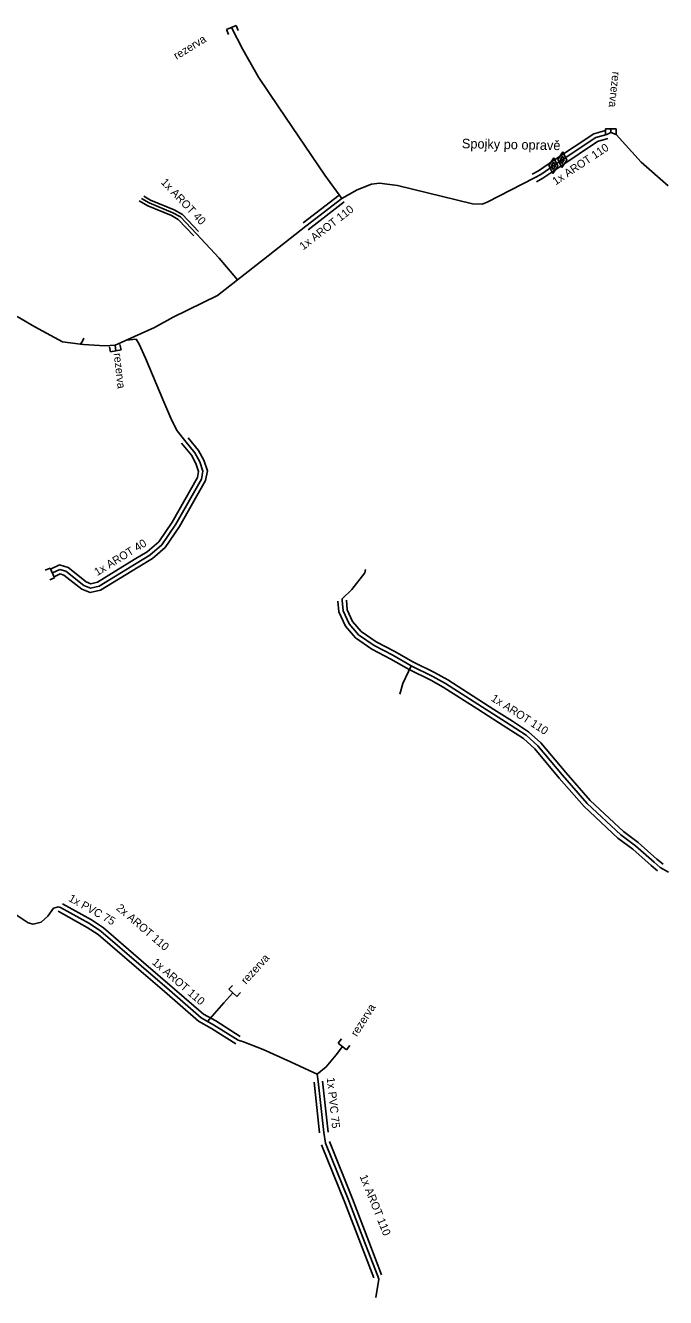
# Model space of a CAD drawing. Extents: x -651943 to -618711, y -1138561 to -1100552.
# Drawn here: x -651279.3 to -651219.3, y -1113421.3 to -1113302.1 of the extents above; entities that cross this region are included whole.
import ezdxf

# ---------------------------------------------------------------- set-up
doc = ezdxf.new("R2010")
doc.units = 0
doc.layers.add('KT trasa', color=7, linetype='Continuous')
doc.layers.add('KT zařízení', color=7, linetype='Continuous')

# ---------------------------------------------------------------- blocks, each defined once
blk = doc.blocks.new('TVREZ')
at = {"layer": 'KT zařízení'}
for p, q in [((-0.05, 0.05), (0, 0.05)), ((0, -0.05), (0, 0.05)), ((-0.05, -0.05), (0, -0.05))]:
    blk.add_line(p, q, dxfattribs=at)
blk = doc.blocks.new('TVSPO_1')
at = {"layer": 'KT zařízení'}
for p, q in [((-0.074, 0.002), (0, 0.044)), ((-0.001, -0.041), (-0.074, 0.002)), ((-0.035, 0), (0, 0.02)), ((0.073, 0.001), (-0.001, -0.041)), ((0, 0.044), (0.073, 0.001)), ((0, 0.02), (0.035, 0)), ((0.035, 0), (0, -0.02)), ((0, -0.02), (-0.035, 0))]:
    blk.add_line(p, q, dxfattribs=at)

msp = doc.modelspace()

# ---------------------------------------------------------------- linework, layer by layer
at = {"layer": 'KT trasa'}
for p, q in [((-651258.94, -1113304.38), (-651260.03, -1113302.31)), ((-651257.47, -1113306.97), (-651258.94, -1113304.38)), ((-651255.61, -1113309.73), (-651257.47, -1113306.97)), ((-651251.28, -1113316.16), (-651255.61, -1113309.73)), ((-651224.46, -1113312.16), (-651224.83, -1113312.33)), ((-651224.46, -1113312.16), (-651224.46, -1113311.8)), ((-651223.97, -1113312.32), (-651224.46, -1113312.16)), ((-651225.88, -1113312.63), (-651229.48, -1113315.03)), ((-651224.83, -1113312.33), (-651225.88, -1113312.63)), ((-651221.6, -1113314.92), (-651223.97, -1113312.32)), ((-651229.48, -1113315.03), (-651231.02, -1113316.09)), ((-651219.09, -1113317.13), (-651221.6, -1113314.92)), ((-651249.67, -1113318.33), (-651251.28, -1113316.16)), ((-651246.13, -1113316.89), (-651246.88, -1113316.99)), ((-651244.46, -1113317.1), (-651246.13, -1113316.89)), ((-651231.62, -1113316.41), (-651236.06, -1113318.67)), ((-651231.02, -1113316.09), (-651231.62, -1113316.41)), ((-651248.25, -1113317.51), (-651249.67, -1113318.33)), ((-651246.88, -1113316.99), (-651248.25, -1113317.51)), ((-651237.42, -1113318.83), (-651244.46, -1113317.1)), ((-651267.72, -1113318.75), (-651268.44, -1113318.33)), ((-651265.51, -1113319.66), (-651267.72, -1113318.75)), ((-651249.67, -1113318.33), (-651253.05, -1113320.94)), ((-651236.52, -1113318.86), (-651237.42, -1113318.83)), ((-651236.06, -1113318.67), (-651236.52, -1113318.86)), ((-651264.8, -1113320.06), (-651265.51, -1113319.66)), ((-651263.31, -1113321.64), (-651264.8, -1113320.06)), ((-651261.18, -1113323.92), (-651263.31, -1113321.64)), ((-651253.05, -1113320.94), (-651257.02, -1113324.06)), ((-651259.44, -1113325.95), (-651261.18, -1113323.92)), ((-651257.02, -1113324.06), (-651259.44, -1113325.95)), ((-651259.44, -1113325.95), (-651261.33, -1113327.43)), ((-651261.33, -1113327.43), (-651265.48, -1113329.45)), ((-651278.44, -1113330.37), (-651280.12, -1113329.38)), ((-651265.48, -1113329.45), (-651267.23, -1113330.42)), ((-651275.85, -1113331.78), (-651278.44, -1113330.37)), ((-651267.23, -1113330.42), (-651270.35, -1113331.83)), ((-651274.16, -1113331.99), (-651275.85, -1113331.78)), ((-651273.99, -1113331.69), (-651274.16, -1113331.99)), ((-651274.16, -1113331.99), (-651273.9, -1113332.01)), ((-651273.99, -1113331.69), (-651273.87, -1113331.42)), ((-651271.9, -1113332.15), (-651273.9, -1113332.01)), ((-651270.91, -1113332.09), (-651271.9, -1113332.15)), ((-651270.35, -1113331.83), (-651270.91, -1113332.09)), ((-651270.91, -1113332.09), (-651270.85, -1113332.61)), ((-651269.87, -1113331.61), (-651268.96, -1113331.52)), ((-651268.96, -1113331.52), (-651268.68, -1113331.97)), ((-651268.68, -1113331.97), (-651268.09, -1113333.29)), ((-651268.09, -1113333.29), (-651266.37, -1113337.39)), ((-651266.37, -1113337.39), (-651265.61, -1113339.15)), ((-651265.61, -1113339.15), (-651265.11, -1113340.1)), ((-651265.11, -1113340.1), (-651264.4, -1113341.02)), ((-651264.4, -1113341.02), (-651263.45, -1113342.17)), ((-651263.45, -1113342.17), (-651262.98, -1113343.01)), ((-651262.98, -1113343.01), (-651262.69, -1113343.89)), ((-651262.69, -1113343.89), (-651262.82, -1113344.63)), ((-651262.82, -1113344.63), (-651265.23, -1113348.86)), ((-651265.23, -1113348.86), (-651266.54, -1113350.78)), ((-651266.54, -1113350.78), (-651267.67, -1113351.76)), ((-651268.95, -1113352.53), (-651272.43, -1113354.67)), ((-651267.67, -1113351.76), (-651268.95, -1113352.53)), ((-651276.1, -1113353.09), (-651276.81, -1113353.42)), ((-651275.53, -1113353.27), (-651276.1, -1113353.09)), ((-651273.85, -1113354.61), (-651275.53, -1113353.27)), ((-651247.52, -1113353.42), (-651248.75, -1113354.99)), ((-651247.52, -1113353.42), (-651247.46, -1113353.09)), ((-651273.22, -1113354.85), (-651273.85, -1113354.61)), ((-651272.43, -1113354.67), (-651273.22, -1113354.85)), ((-651248.75, -1113354.99), (-651249.64, -1113355.84)), ((-651249.64, -1113355.84), (-651249.65, -1113356.02)), ((-651249.65, -1113356.02), (-651249.56, -1113356.97)), ((-651249.56, -1113356.97), (-651249, -1113358.19)), ((-651249, -1113358.19), (-651248.12, -1113359.22)), ((-651248.12, -1113359.22), (-651246.65, -1113360.22)), ((-651246.65, -1113360.22), (-651244.9, -1113361.14)), ((-651244.9, -1113361.14), (-651243.19, -1113362.12)), ((-651243.19, -1113362.12), (-651243.97, -1113363.77)), ((-651243.19, -1113362.12), (-651241.15, -1113363.12)), ((-651241.15, -1113363.12), (-651239.95, -1113363.78)), ((-651243.97, -1113363.77), (-651244.25, -1113364.79)), ((-651239.95, -1113363.78), (-651236.15, -1113366.22)), ((-651236.15, -1113366.22), (-651234.34, -1113367.38)), ((-651234.34, -1113367.38), (-651232.41, -1113368.62)), ((-651232.41, -1113368.62), (-651231.3, -1113369.63)), ((-651231.3, -1113369.63), (-651228.99, -1113372.39)), ((-651228.99, -1113372.39), (-651226.67, -1113375.02)), ((-651226.67, -1113375.02), (-651223.53, -1113377.97)), ((-651223.53, -1113377.97), (-651222.15, -1113379.01)), ((-651222.15, -1113379.01), (-651220.41, -1113380.54)), ((-651220.41, -1113380.54), (-651219.82, -1113381.03)), ((-651219.82, -1113381.03), (-651219.04, -1113381.48)), ((-651281.22, -1113384.79), (-651279.08, -1113386.21)), ((-651277.24, -1113385.59), (-651276.69, -1113384.85)), ((-651276.69, -1113384.85), (-651276.22, -1113384.71)), ((-651276.22, -1113384.71), (-651276.06, -1113384.77)), ((-651273.34, -1113386.29), (-651276.06, -1113384.77)), ((-651277.86, -1113386.14), (-651277.24, -1113385.59)), ((-651279.08, -1113386.21), (-651278.6, -1113386.33)), ((-651278.6, -1113386.33), (-651277.86, -1113386.14)), ((-651272.26, -1113387), (-651273.34, -1113386.29)), ((-651268.48, -1113390.25), (-651272.26, -1113387)), ((-651265.83, -1113392.54), (-651268.48, -1113390.25)), ((-651262.87, -1113395.11), (-651265.83, -1113392.54)), ((-651260.74, -1113393.71), (-651259.89, -1113392.78)), ((-651262.26, -1113395.45), (-651260.74, -1113393.71)), ((-651261.69, -1113395.76), (-651262.87, -1113395.11)), ((-651259.4, -1113397.21), (-651261.69, -1113395.76)), ((-651259.4, -1113397.21), (-651258.9, -1113397.37)), ((-651258.9, -1113397.37), (-651257.04, -1113398.08)), ((-651250.19, -1113398.58), (-651249.62, -1113397.8)), ((-651257.04, -1113398.08), (-651254.5, -1113399.25)), ((-651251.15, -1113399.72), (-651250.19, -1113398.58)), ((-651254.5, -1113399.25), (-651252.74, -1113400.06)), ((-651252.74, -1113400.06), (-651252, -1113400.41)), ((-651252, -1113400.41), (-651251.15, -1113399.72)), ((-651252, -1113400.41), (-651251.88, -1113401.1)), ((-651251.37, -1113405.86), (-651251.88, -1113401.1)), ((-651251.2, -1113406.87), (-651251.37, -1113405.86)), ((-651249.03, -1113412.26), (-651251.2, -1113406.87)), ((-651247.46, -1113416.36), (-651249.03, -1113412.26)), ((-651246.31, -1113419.34), (-651247.46, -1113416.36)), ((-651246.31, -1113419.34), (-651246.22, -1113419.62)), ((-651246.22, -1113419.62), (-651246.48, -1113421.33))]:
    msp.add_line(p, q, dxfattribs=at)
at = {"layer": 'KT zařízení'}
for p, q in [((-651224.95, -1113311.95), (-651226.06, -1113312.26)), ((-651226.06, -1113312.26), (-651229.73, -1113314.71)), ((-651225.72, -1113313), (-651229.25, -1113315.35)), ((-651224.73, -1113312.71), (-651225.72, -1113313)), ((-651231.24, -1113315.75), (-651231.82, -1113316.06)), ((-651229.73, -1113314.71), (-651231.24, -1113315.75)), ((-651229.25, -1113315.35), (-651230.82, -1113316.43)), ((-651230.82, -1113316.43), (-651231.44, -1113316.76)), ((-651267.6, -1113318.48), (-651268.23, -1113318.11)), ((-651249.92, -1113318.01), (-651253.3, -1113320.62)), ((-651267.86, -1113319.02), (-651268.66, -1113318.55)), ((-651265.65, -1113319.93), (-651267.86, -1113319.02)), ((-651265.39, -1113319.39), (-651267.6, -1113318.48)), ((-651249.44, -1113318.65), (-651252.82, -1113321.26)), ((-651265, -1113320.3), (-651265.65, -1113319.93)), ((-651264.62, -1113319.82), (-651265.39, -1113319.39)), ((-651263.54, -1113321.84), (-651265, -1113320.3)), ((-651263.1, -1113321.43), (-651264.62, -1113319.82)), ((-651264.09, -1113340.77), (-651263.12, -1113341.95)), ((-651264.71, -1113341.27), (-651263.78, -1113342.39)), ((-651263.12, -1113341.95), (-651262.61, -1113342.84)), ((-651263.78, -1113342.39), (-651263.35, -1113343.18)), ((-651263.35, -1113343.18), (-651263.1, -1113343.92)), ((-651262.61, -1113342.84), (-651262.28, -1113343.86)), ((-651263.1, -1113343.92), (-651263.2, -1113344.49)), ((-651262.28, -1113343.86), (-651262.44, -1113344.77)), ((-651263.2, -1113344.49), (-651265.57, -1113348.65)), ((-651262.44, -1113344.77), (-651264.89, -1113349.07)), ((-651265.57, -1113348.65), (-651266.84, -1113350.51)), ((-651264.89, -1113349.07), (-651266.24, -1113351.05)), ((-651267.91, -1113351.44), (-651269.14, -1113352.18)), ((-651266.84, -1113350.51), (-651267.91, -1113351.44)), ((-651266.24, -1113351.05), (-651267.43, -1113352.08)), ((-651276.13, -1113352.66), (-651276.98, -1113353.06)), ((-651275.34, -1113352.91), (-651276.13, -1113352.66)), ((-651269.14, -1113352.18), (-651272.58, -1113354.29)), ((-651267.43, -1113352.08), (-651268.75, -1113352.88)), ((-651276.07, -1113353.52), (-651276.64, -1113353.78)), ((-651275.72, -1113353.63), (-651276.07, -1113353.52)), ((-651274.05, -1113354.96), (-651275.72, -1113353.63)), ((-651273.65, -1113354.26), (-651275.34, -1113352.91)), ((-651268.75, -1113352.88), (-651272.28, -1113355.05)), ((-651273.25, -1113355.27), (-651274.05, -1113354.96)), ((-651273.19, -1113354.43), (-651273.65, -1113354.26)), ((-651272.28, -1113355.05), (-651273.25, -1113355.27)), ((-651272.58, -1113354.29), (-651273.19, -1113354.43)), ((-651250.05, -1113356.06), (-651249.95, -1113357.07)), ((-651249.25, -1113355.98), (-651249.17, -1113356.87)), ((-651249.95, -1113357.07), (-651249.34, -1113358.41)), ((-651249.17, -1113356.87), (-651248.66, -1113357.97)), ((-651249.34, -1113358.41), (-651248.39, -1113359.52)), ((-651248.66, -1113357.97), (-651247.85, -1113358.92)), ((-651248.39, -1113359.52), (-651246.85, -1113360.57)), ((-651247.85, -1113358.92), (-651246.45, -1113359.87)), ((-651246.45, -1113359.87), (-651244.72, -1113360.78)), ((-651246.85, -1113360.57), (-651245.08, -1113361.5)), ((-651244.72, -1113360.78), (-651243.01, -1113361.76)), ((-651245.08, -1113361.5), (-651243.37, -1113362.48)), ((-651243.01, -1113361.76), (-651240.98, -1113362.76)), ((-651243.37, -1113362.48), (-651241.32, -1113363.48)), ((-651240.98, -1113362.76), (-651239.74, -1113363.44)), ((-651239.74, -1113363.44), (-651235.42, -1113366.22)), ((-651241.32, -1113363.48), (-651240.16, -1113364.12)), ((-651240.16, -1113364.12), (-651236.92, -1113366.2)), ((-651236.92, -1113366.2), (-651234.98, -1113367.44)), ((-651235.42, -1113366.22), (-651233.67, -1113367.33)), ((-651234.98, -1113367.44), (-651232.65, -1113368.94)), ((-651233.67, -1113367.33), (-651232.17, -1113368.3)), ((-651232.65, -1113368.94), (-651231.59, -1113369.91)), ((-651232.17, -1113368.3), (-651231.01, -1113369.35)), ((-651231.01, -1113369.35), (-651228.68, -1113372.13)), ((-651231.59, -1113369.91), (-651229.3, -1113372.65)), ((-651229.3, -1113372.65), (-651226.96, -1113375.3)), ((-651228.68, -1113372.13), (-651226.38, -1113374.74)), ((-651226.96, -1113375.3), (-651223.79, -1113378.28)), ((-651226.38, -1113374.74), (-651223.27, -1113377.66)), ((-651223.27, -1113377.66), (-651221.89, -1113378.7)), ((-651223.79, -1113378.28), (-651222.41, -1113379.32)), ((-651221.89, -1113378.7), (-651220.14, -1113380.25)), ((-651222.41, -1113379.32), (-651220.68, -1113380.83)), ((-651220.68, -1113380.83), (-651220.08, -1113381.34)), ((-651220.14, -1113380.25), (-651219.56, -1113380.72)), ((-651273.14, -1113385.94), (-651275.86, -1113384.42)), ((-651273.54, -1113386.64), (-651276.26, -1113385.12)), ((-651272.02, -1113386.68), (-651273.14, -1113385.94)), ((-651272.5, -1113387.32), (-651273.54, -1113386.64)), ((-651268.25, -1113389.92), (-651272.02, -1113386.68)), ((-651268.71, -1113390.58), (-651272.5, -1113387.32)), ((-651266.31, -1113392.65), (-651268.71, -1113390.58)), ((-651265.36, -1113392.42), (-651268.25, -1113389.92)), ((-651263.1, -1113395.44), (-651266.31, -1113392.65)), ((-651262.64, -1113394.78), (-651265.36, -1113392.42)), ((-651261.89, -1113396.11), (-651263.1, -1113395.44)), ((-651261.49, -1113395.41), (-651262.64, -1113394.78)), ((-651259.19, -1113396.87), (-651261.49, -1113395.41)), ((-651259.61, -1113397.55), (-651261.89, -1113396.11)), ((-651251.77, -1113405.9), (-651252.28, -1113401.14)), ((-651250.97, -1113405.82), (-651251.48, -1113401.06)), ((-651249.4, -1113412.42), (-651251.57, -1113407.02)), ((-651248.66, -1113412.09), (-651250.83, -1113406.72)), ((-651247.14, -1113416.09), (-651248.66, -1113412.09)), ((-651247.78, -1113416.63), (-651249.4, -1113412.42)), ((-651246.68, -1113419.48), (-651247.78, -1113416.63)), ((-651245.94, -1113419.2), (-651247.14, -1113416.09))]:
    msp.add_line(p, q, dxfattribs=at)

# ---------------------------------------------------------------- block references
for name, p, xscale, yscale, rotation in [('TVREZ', (-651260.04, -1113302.31), 10.000012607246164, 10.000012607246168, 113.13199251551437), ('TVREZ', (-651224.47, -1113311.8), 10, 10, 90), ('TVSPO_1', (-651229.86, -1113315.27), 9.999985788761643, 9.999985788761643, -93.04247412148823), ('TVSPO_1', (-651229.02, -1113314.71), 9.999985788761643, 9.999985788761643, -93.04247412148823), ('TVREZ', (-651270.86, -1113332.61), 10.00002042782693, 10.00002042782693, -77.965823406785), ('TVREZ', (-651276.81, -1113353.42), 10.000005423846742, 10.000005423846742, 24.79014129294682), ('TVREZ', (-651259.89, -1113392.78), 9.999980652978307, 9.999980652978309, -132.0408764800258), ('TVREZ', (-651249.62, -1113397.8), 9.999985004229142, 9.999985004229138, -127.26391854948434)]:
    msp.add_blockref(name, p, dxfattribs=dict(at, xscale=xscale, yscale=yscale, rotation=rotation))

# ---------------------------------------------------------------- texts
for s, height, rotation, p in [('rezerva', 0.75, 31.7465, (-651265.16, -1113305.35)), ('rezerva', 0.75, 263.833, (-651224.3, -1113306.42)), ('Spojky po opravě', 0.8945, 358.8667, (-651238.43, -1113313.62)), ('1x AROT 110', 0.75, 33.6829, (-651229.63, -1113317.11)), ('1x AROT 40', 0.75, 313.3196, (-651266.68, -1113316.86)), ('1x AROT 110', 0.75, 37.6749, (-651253.29, -1113323.2)), ('rezerva', 0.75, 276.4364, (-651271.06, -1113332.86)), ('1x AROT 40', 0.75, 31.5824, (-651272.6, -1113353.73)), ('1x AROT 110', 0.75, 327.2953, (-651235.75, -1113365.35)), ('1x PVC 75', 0.75, 330.81, (-651275.36, -1113384.13)), ('2x AROT 110', 0.75, 319.3087, (-651270.88, -1113384.93)), ('1x AROT 110', 0.75, 319.1762, (-651267.52, -1113390.02)), ('rezerva', 0.75, 47.8697, (-651258.65, -1113392.03)), ('rezerva', 0.75, 57.4796, (-651248.27, -1113396.93)), ('1x PVC 75', 0.75, 276.1155, (-651251.09, -1113400.74)), ('1x AROT 110', 0.75, 291.9299, (-651248.02, -1113409.98))]:
    msp.add_text(s, height=height, rotation=rotation, dxfattribs=at).set_placement(p)

doc.saveas('drawing.dxf')
